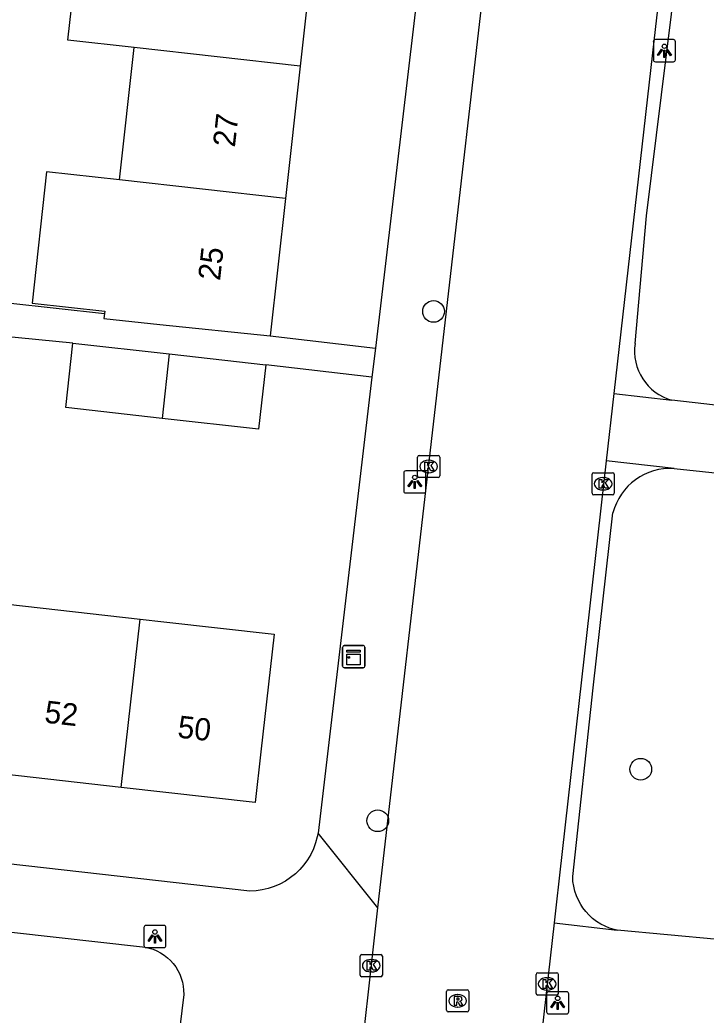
# Model space of a CAD drawing. Extents: x 161928 to 163055, y 386475 to 387428.
# Drawn here: x 162541.07 to 162571.99, y 387245.16 to 387289.99 of the extents above; entities that cross this region are included whole.
import ezdxf

# ---------------------------------------------------------------- set-up
doc = ezdxf.new("R2010")
doc.units = 0
for name, color, linetype in [('IMGEO_Boom', 7, 'Continuous'), ('IMGEO_Kast', 7, 'Continuous'), ('IMGEO_Kolk', 7, 'Continuous'), ('IMGEO_Lichtpunt', 7, 'Continuous'), ('IMGEO_Muur', 7, 'Continuous'), ('IMGEO_Pand', 7, 'Continuous'), ('IMGEO_Pand_nummerreeks', 7, 'Continuous'), ('IMGEO_Rijbaan_lokaal_gesloten', 7, 'Continuous'), ('IMGEO_Rioolput', 7, 'Continuous'), ('IMGEO_Voetpad_open', 7, 'Continuous')]:
    doc.layers.add(name, color=color, linetype=linetype)

msp = doc.modelspace()

# ---------------------------------------------------------------- linework, layer by layer
at = {"layer": 'IMGEO_Boom'}
for centre in [(162559.712, 387276.86), (162569.046, 387256.235), (162557.196, 387253.917)]:
    msp.add_circle(centre, 0.489, dxfattribs=at)
at = {"layer": 'IMGEO_Kast'}
for p, q in [((162555.688, 387261.81), (162556.529, 387261.81)), ((162556.529, 387261.81), (162555.688, 387261.81)), ((162555.613, 387260.885), (162555.613, 387261.726)), ((162555.613, 387261.726), (162555.613, 387260.885)), ((162556.613, 387261.735), (162556.613, 387260.894)), ((162556.613, 387260.894), (162556.613, 387261.735)), ((162556.538, 387260.81), (162555.697, 387260.81)), ((162555.697, 387260.81), (162556.538, 387260.81))]:
    msp.add_line(p, q, dxfattribs=at)
for points in [[(162555.808, 387261.6), (162556.408, 387261.6), (162556.408, 387261.515), (162555.808, 387261.515), (162555.808, 387261.6)], [(162555.808, 387261.425), (162556.408, 387261.425), (162556.408, 387260.936), (162555.808, 387260.936), (162555.808, 387261.425)]]:
    msp.add_lwpolyline(points, dxfattribs=at)
msp.add_circle((162555.892, 387261.274), 0.0377, dxfattribs=at)
for centre, start, end in [((162555.691, 387261.732), 92.4484, 184.2845), ((162555.691, 387261.732), 92.4484, 184.2845), ((162556.535, 387261.732), 2.4484, 94.2845), ((162556.535, 387261.732), 2.4484, 94.2845), ((162555.691, 387260.888), 182.4484, 274.2845), ((162555.691, 387260.888), 182.4484, 274.2845), ((162556.535, 387260.888), 272.4484, 4.2845), ((162556.535, 387260.888), 272.4484, 4.2845)]:
    msp.add_arc(centre, 0.0779, start, end, dxfattribs=at)
at = {"layer": 'IMGEO_Kolk'}
for p, q in [((162558.992, 387269.449), (162558.992, 387270.301)), ((162559.067, 387270.375), (162559.919, 387270.375)), ((162559.993, 387270.301), (162559.993, 387269.449)), ((162559.48, 387270.155), (162559.505, 387270.155)), ((162559.503, 387269.595), (162559.478, 387269.595)), ((162566.853, 387268.67), (162566.853, 387269.522)), ((162566.928, 387269.596), (162567.78, 387269.596)), ((162567.854, 387269.522), (162567.854, 387268.67)), ((162559.919, 387269.375), (162559.067, 387269.375)), ((162567.341, 387269.376), (162567.366, 387269.376)), ((162567.78, 387268.596), (162566.928, 387268.596)), ((162567.364, 387268.816), (162567.339, 387268.816)), ((162556.479, 387247.887), (162557.331, 387247.887)), ((162556.404, 387246.961), (162556.404, 387247.813)), ((162556.892, 387247.667), (162556.917, 387247.667)), ((162557.405, 387247.813), (162557.405, 387246.961)), ((162556.915, 387247.107), (162556.89, 387247.107)), ((162564.333, 387246.14), (162564.333, 387246.992)), ((162564.408, 387247.066), (162565.26, 387247.066)), ((162565.334, 387246.992), (162565.334, 387246.14)), ((162557.331, 387246.887), (162556.479, 387246.887)), ((162564.821, 387246.846), (162564.846, 387246.846)), ((162564.844, 387246.286), (162564.819, 387246.286)), ((162565.26, 387246.066), (162564.408, 387246.066))]:
    msp.add_line(p, q, dxfattribs=at)
for points in [[(162558.992, 387269.449), (162558.992, 387270.301)], [(162559.067, 387270.375), (162559.919, 387270.375)], [(162559.993, 387270.301), (162559.993, 387269.449)], [(162559.313, 387270.075), (162559.436, 387270.075), (162559.436, 387269.924), (162559.566, 387270.075), (162559.73, 387270.075), (162559.584, 387269.924), (162559.737, 387269.675), (162559.585, 387269.675), (162559.5, 387269.839), (162559.436, 387269.772), (162559.436, 387269.675), (162559.313, 387269.675), (162559.313, 387270.075)], [(162566.853, 387268.67), (162566.853, 387269.522)], [(162566.928, 387269.596), (162567.78, 387269.596)], [(162567.854, 387269.522), (162567.854, 387268.67)], [(162559.919, 387269.375), (162559.067, 387269.375)], [(162567.174, 387269.296), (162567.297, 387269.296), (162567.297, 387269.145), (162567.427, 387269.296), (162567.591, 387269.296), (162567.445, 387269.145), (162567.598, 387268.896), (162567.446, 387268.896), (162567.361, 387269.06), (162567.297, 387268.993), (162567.297, 387268.896), (162567.174, 387268.896), (162567.174, 387269.296)], [(162567.78, 387268.596), (162566.928, 387268.596)], [(162556.479, 387247.887), (162557.331, 387247.887)], [(162556.404, 387246.961), (162556.404, 387247.813)], [(162556.725, 387247.587), (162556.848, 387247.587), (162556.848, 387247.436), (162556.978, 387247.587), (162557.142, 387247.587), (162556.996, 387247.436), (162557.149, 387247.187), (162556.997, 387247.187), (162556.912, 387247.351), (162556.848, 387247.284), (162556.848, 387247.187), (162556.725, 387247.187), (162556.725, 387247.587)], [(162557.405, 387247.813), (162557.405, 387246.961)], [(162564.333, 387246.14), (162564.333, 387246.992)], [(162564.408, 387247.066), (162565.26, 387247.066)], [(162565.334, 387246.992), (162565.334, 387246.14)], [(162557.331, 387246.887), (162556.479, 387246.887)], [(162564.654, 387246.766), (162564.777, 387246.766), (162564.777, 387246.615), (162564.907, 387246.766), (162565.071, 387246.766), (162564.925, 387246.615), (162565.078, 387246.366), (162564.926, 387246.366), (162564.841, 387246.53), (162564.777, 387246.463), (162564.777, 387246.366), (162564.654, 387246.366), (162564.654, 387246.766)], [(162565.26, 387246.066), (162564.408, 387246.066)]]:
    msp.add_lwpolyline(points, dxfattribs=at)
for centre, start, end in [((162559.069, 387270.299), 91.552, 178.448), ((162559.069, 387270.299), 91.552, 178.448), ((162559.917, 387270.299), 1.552, 88.448), ((162559.917, 387270.299), 1.552, 88.448), ((162559.069, 387269.451), 181.552, 268.448), ((162559.069, 387269.451), 181.552, 268.448), ((162559.917, 387269.451), 271.552, 358.448), ((162559.917, 387269.451), 271.552, 358.448), ((162566.93, 387269.52), 91.552, 178.448), ((162566.93, 387269.52), 91.552, 178.448), ((162567.778, 387269.52), 1.552, 88.448), ((162567.778, 387269.52), 1.552, 88.448), ((162566.93, 387268.672), 181.552, 268.448), ((162566.93, 387268.672), 181.552, 268.448), ((162567.778, 387268.672), 271.552, 358.448), ((162567.778, 387268.672), 271.552, 358.448), ((162556.481, 387247.811), 91.552, 178.448), ((162556.481, 387247.811), 91.552, 178.448), ((162557.329, 387247.811), 1.552, 88.448), ((162557.329, 387247.811), 1.552, 88.448), ((162564.41, 387246.99), 91.552, 178.448), ((162564.41, 387246.99), 91.552, 178.448), ((162565.258, 387246.99), 1.552, 88.448), ((162565.258, 387246.99), 1.552, 88.448), ((162556.481, 387246.963), 181.552, 268.448), ((162556.481, 387246.963), 181.552, 268.448), ((162557.329, 387246.963), 271.552, 358.448), ((162557.329, 387246.963), 271.552, 358.448), ((162564.41, 387246.142), 181.552, 268.448), ((162564.41, 387246.142), 181.552, 268.448), ((162565.258, 387246.142), 271.552, 358.448), ((162565.258, 387246.142), 271.552, 358.448)]:
    msp.add_arc(centre, 0.0765, start, end, dxfattribs=at)
for centre, major_axis, ratio, start_param, end_param in [((162559.479, 387269.875), (-0.387, 0.002), 0.722429, 4.712389, 7.853982), ((162559.504, 387269.875), (-0.39, 0.002), 0.717154, 1.570796, 4.712389), ((162567.34, 387269.096), (-0.387, 0.002), 0.722429, 4.712389, 7.853982), ((162567.365, 387269.096), (-0.39, 0.002), 0.717154, 1.570796, 4.712389), ((162556.891, 387247.387), (-0.387, 0.002), 0.722429, 4.712389, 7.853982), ((162556.916, 387247.387), (-0.39, 0.002), 0.717154, 1.570796, 4.712389), ((162564.82, 387246.566), (-0.387, 0.002), 0.722429, 4.712389, 7.853982), ((162564.845, 387246.566), (-0.39, 0.002), 0.717154, 1.570796, 4.712389)]:
    msp.add_ellipse(centre, major_axis=major_axis, ratio=ratio, start_param=start_param, end_param=end_param, dxfattribs=at)
at = {"layer": 'IMGEO_Lichtpunt'}
for p, q in [((162569.615, 387289.008), (162569.615, 387288.201)), ((162569.615, 387289.008), (162569.615, 387288.201)), ((162570.517, 387289.103), (162569.709, 387289.103)), ((162570.517, 387289.103), (162569.709, 387289.103)), ((162570.611, 387288.201), (162570.611, 387289.008)), ((162570.611, 387288.201), (162570.611, 387289.008)), ((162569.709, 387288.107), (162570.517, 387288.107)), ((162569.709, 387288.107), (162570.517, 387288.107)), ((162558.368, 387269.584), (162558.368, 387268.777)), ((162558.368, 387269.584), (162558.368, 387268.777)), ((162559.27, 387269.679), (162558.462, 387269.679)), ((162559.27, 387269.679), (162558.462, 387269.679)), ((162559.364, 387268.777), (162559.364, 387269.584)), ((162559.364, 387268.777), (162559.364, 387269.584)), ((162558.462, 387268.683), (162559.27, 387268.683)), ((162558.462, 387268.683), (162559.27, 387268.683)), ((162546.659, 387249.107), (162546.659, 387248.3)), ((162546.659, 387249.107), (162546.659, 387248.3)), ((162547.561, 387249.202), (162546.753, 387249.202)), ((162547.561, 387249.202), (162546.753, 387249.202)), ((162547.655, 387248.3), (162547.655, 387249.107)), ((162547.655, 387248.3), (162547.655, 387249.107)), ((162546.753, 387248.206), (162547.561, 387248.206)), ((162546.753, 387248.206), (162547.561, 387248.206)), ((162564.804, 387246.119), (162564.804, 387245.312)), ((162564.804, 387246.119), (162564.804, 387245.312)), ((162565.706, 387246.214), (162564.898, 387246.214)), ((162565.706, 387246.214), (162564.898, 387246.214)), ((162565.8, 387245.312), (162565.8, 387246.119)), ((162565.8, 387245.312), (162565.8, 387246.119)), ((162564.898, 387245.218), (162565.706, 387245.218)), ((162564.898, 387245.218), (162565.706, 387245.218))]:
    msp.add_line(p, q, dxfattribs=at)
for points in [[(162569.989, 387288.672), (162570.028, 387288.644), (162569.84, 387288.382), (162569.802, 387288.409), (162569.989, 387288.672)], [(162570.201, 387288.644), (162570.239, 387288.671), (162570.426, 387288.409), (162570.387, 387288.381), (162570.201, 387288.644)], [(162570.091, 387288.624), (162570.138, 387288.624), (162570.138, 387288.302), (162570.091, 387288.302), (162570.091, 387288.624)], [(162558.742, 387269.248), (162558.781, 387269.22), (162558.593, 387268.958), (162558.555, 387268.985), (162558.742, 387269.248)], [(162558.844, 387269.2), (162558.891, 387269.2), (162558.891, 387268.878), (162558.844, 387268.878), (162558.844, 387269.2)], [(162558.954, 387269.22), (162558.992, 387269.247), (162559.179, 387268.985), (162559.14, 387268.957), (162558.954, 387269.22)], [(162547.033, 387248.771), (162547.072, 387248.743), (162546.884, 387248.481), (162546.846, 387248.508), (162547.033, 387248.771)], [(162547.245, 387248.743), (162547.283, 387248.77), (162547.47, 387248.508), (162547.431, 387248.48), (162547.245, 387248.743)], [(162547.135, 387248.723), (162547.182, 387248.723), (162547.182, 387248.401), (162547.135, 387248.401), (162547.135, 387248.723)], [(162565.178, 387245.783), (162565.217, 387245.755), (162565.029, 387245.493), (162564.991, 387245.52), (162565.178, 387245.783)], [(162565.28, 387245.735), (162565.327, 387245.735), (162565.327, 387245.413), (162565.28, 387245.413), (162565.28, 387245.735)], [(162565.39, 387245.755), (162565.428, 387245.782), (162565.615, 387245.52), (162565.576, 387245.492), (162565.39, 387245.755)]]:
    msp.add_lwpolyline(points, dxfattribs=at)
for centre in [(162570.114, 387288.806), (162558.867, 387269.382), (162547.158, 387248.905), (162565.303, 387245.917)]:
    msp.add_circle(centre, 0.0994, dxfattribs=at)
for centre, start, end in [((162569.709, 387289.008), 90, 180), ((162569.709, 387289.008), 90, 180), ((162570.517, 387289.008), 0, 90), ((162570.517, 387289.008), 0, 90), ((162569.709, 387288.201), 180, 270), ((162569.709, 387288.201), 180, 270), ((162570.517, 387288.201), 270, 0), ((162570.517, 387288.201), 270, 360), ((162558.462, 387269.584), 90, 180), ((162558.462, 387269.584), 90, 180), ((162559.27, 387269.584), 0, 90), ((162559.27, 387269.584), 0, 90), ((162558.462, 387268.777), 180, 270), ((162558.462, 387268.777), 180, 270), ((162559.27, 387268.777), 270, 0), ((162559.27, 387268.777), 270, 360), ((162546.753, 387249.107), 90, 180), ((162546.753, 387249.107), 90, 180), ((162547.561, 387249.107), 0, 90), ((162547.561, 387249.107), 0, 90), ((162546.753, 387248.3), 180, 270), ((162546.753, 387248.3), 180, 270), ((162547.561, 387248.3), 270, 0), ((162547.561, 387248.3), 270, 360), ((162564.898, 387246.119), 90, 180), ((162564.898, 387246.119), 90, 180), ((162565.706, 387246.119), 0, 90), ((162565.706, 387246.119), 0, 90), ((162564.898, 387245.312), 180, 270), ((162564.898, 387245.312), 180, 270), ((162565.706, 387245.312), 270, 0), ((162565.706, 387245.312), 270, 360)]:
    msp.add_arc(centre, 0.0946, start, end, dxfattribs=at)
at = {"layer": 'IMGEO_Muur'}
msp.add_lwpolyline([(162556.935, 387273.893), (162554.9, 387256.673)], dxfattribs=at)
at = {"layer": 'IMGEO_Pand'}
for points in [[(162546.221, 387288.746), (162543.239, 387289.078), (162543.906, 387295.061), (162546.885, 387294.709)], [(162554.37, 387293.875), (162553.705, 387287.912)], [(162545.557, 387282.783), (162546.221, 387288.746)], [(162553.705, 387287.912), (162546.221, 387288.746)], [(162553.705, 387287.912), (162553.041, 387281.949)], [(162545.557, 387282.783), (162542.28, 387283.148), (162541.621, 387277.238), (162544.898, 387276.873), (162544.886, 387276.762)], [(162553.041, 387281.949), (162545.557, 387282.783)], [(162553.041, 387281.949), (162552.352, 387275.761)], [(162544.886, 387276.762), (162544.861, 387276.537), (162547.379, 387276.276), (162552.352, 387275.761)], [(162547.478, 387272.044), (162543.139, 387272.53), (162543.464, 387275.432)], [(162543.464, 387275.432), (162547.803, 387274.946)], [(162547.803, 387274.946), (162547.478, 387272.044)], [(162547.803, 387274.946), (162552.153, 387274.458)], [(162552.153, 387274.458), (162551.828, 387271.556), (162547.478, 387272.044)], [(162540.527, 387263.674), (162546.489, 387263.004)], [(162546.489, 387263.004), (162547.562, 387262.884), (162552.53, 387262.326), (162551.935, 387257.023), (162551.678, 387254.735), (162545.636, 387255.414)], [(162545.636, 387255.414), (162546.489, 387263.004)], [(162545.636, 387255.414), (162539.674, 387256.084)]]:
    msp.add_lwpolyline(points, dxfattribs=at)
at = {"layer": 'IMGEO_Rijbaan_lokaal_gesloten'}
for points in [[(162557.202, 387250), (162562.514, 387296.203), (162564.731, 387314.451), (162568.497, 387349.148), (162568.874, 387352.558), (162569.069, 387354.612)], [(162575.142, 387335.865), (162574.205, 387327.087), (162571.026, 387301.117), (162569.577, 387288.505), (162567.84, 387273.164)], [(162567.84, 387273.164), (162567.496, 387270.127)], [(162567.496, 387270.127), (162565.384, 387251.472), (162565.217, 387250), (162565.141, 387249.322)], [(162556.224, 387241.223), (162557.202, 387250)], [(162565.141, 387249.322), (162564.129, 387240.295)]]:
    msp.add_lwpolyline(points, dxfattribs=at)
at = {"layer": 'IMGEO_Rioolput'}
for p, q in [((162560.298, 387245.378), (162560.298, 387246.23)), ((162560.373, 387246.304), (162561.225, 387246.304)), ((162560.786, 387246.084), (162560.811, 387246.084)), ((162561.299, 387246.23), (162561.299, 387245.378)), ((162561.225, 387245.304), (162560.373, 387245.304)), ((162560.809, 387245.524), (162560.784, 387245.524))]:
    msp.add_line(p, q, dxfattribs=at)
for points in [[(162560.298, 387245.378), (162560.298, 387246.23)], [(162560.373, 387246.304), (162561.225, 387246.304)], [(162561.299, 387246.23), (162561.299, 387245.378)], [(162560.887, 387246.002), (162560.635, 387246.004), (162560.635, 387245.604)], [(162560.635, 387245.604), (162560.759, 387245.604), (162560.759, 387245.766), (162560.77, 387245.766)], [(162560.813, 387245.923), (162560.759, 387245.923), (162560.759, 387245.842)], [(162560.759, 387245.842), (162560.811, 387245.842)], [(162560.817, 387245.737), (162560.888, 387245.604), (162561.028, 387245.604), (162560.963, 387245.73)], [(162561.225, 387245.304), (162560.373, 387245.304)]]:
    msp.add_lwpolyline(points, dxfattribs=at)
for centre, radius, start, end in [((162560.375, 387246.228), 0.0765, 91.552, 178.448), ((162560.375, 387246.228), 0.0765, 91.552, 178.448), ((162561.223, 387246.228), 0.0765, 1.552, 88.448), ((162561.223, 387246.228), 0.0765, 1.552, 88.448), ((162560.769, 387245.713), 0.0533, 26.0293, 88.6989), ((162560.795, 387246.031), 0.19, 274.7715, 282.9687), ((162560.819, 387245.827), 0.0964, 77.0061, 93.1865), ((162560.833, 387245.884), 0.0378, 276.6634, 79.6772), ((162560.886, 387245.892), 0.109, 350.3612, 89.416), ((162560.884, 387245.892), 0.112, 277.5842, 350.9817), ((162560.868, 387245.677), 0.108, 29.5134, 73.7905), ((162560.375, 387245.38), 0.0765, 181.552, 268.448), ((162560.375, 387245.38), 0.0765, 181.552, 268.448), ((162561.223, 387245.38), 0.0765, 271.552, 358.448), ((162561.223, 387245.38), 0.0765, 271.552, 358.448)]:
    msp.add_arc(centre, radius, start, end, dxfattribs=at)
for centre, major_axis, ratio, start_param, end_param in [((162560.785, 387245.804), (-0.387, 0.002), 0.722429, 4.712389, 7.853982), ((162560.81, 387245.804), (-0.39, 0.002), 0.717154, 1.570796, 4.712389)]:
    msp.add_ellipse(centre, major_axis=major_axis, ratio=ratio, start_param=start_param, end_param=end_param, dxfattribs=at)
at = {"layer": 'IMGEO_Voetpad_open'}
for points in [[(162551.558, 387336.676), (162538.125, 387338.165), (162537.871, 387338.193), (162537.092, 387331.203), (162533.897, 387302.529), (162533.747, 387301.184), (162531.985, 387285.369), (162531.641, 387282.283), (162531.196, 387278.288), (162540.529, 387277.248), (162544.886, 387276.762)], [(162564.049, 387335.299), (162562.412, 387320.243), (162557.09, 387275.201)], [(162568.791, 387275.417), (162569.313, 387281.171), (162571.775, 387301.046), (162571.78, 387301.081), (162571.814, 387301.26), (162571.863, 387301.434), (162571.928, 387301.604), (162572.008, 387301.767), (162572.102, 387301.922), (162572.21, 387302.068), (162572.33, 387302.204), (162572.462, 387302.329), (162572.604, 387302.442), (162572.757, 387302.541), (162572.917, 387302.626), (162573.084, 387302.697), (162573.257, 387302.752), (162573.434, 387302.792), (162573.614, 387302.816), (162573.796, 387302.824), (162573.977, 387302.815), (162576.924, 387302.544)], [(162543.464, 387275.432), (162540.249, 387275.751)], [(162552.352, 387275.761), (162557.09, 387275.201)], [(162557.09, 387275.201), (162556.935, 387273.893)], [(162556.935, 387273.893), (162552.153, 387274.458)], [(162556.935, 387273.893), (162554.9, 387256.673), (162554.507, 387253.35)], [(162567.84, 387273.164), (162570.451, 387272.862)], [(162574.243, 387272.423), (162570.451, 387272.862)], [(162570.55, 387269.788), (162567.496, 387270.127)], [(162570.55, 387269.788), (162575.371, 387269.279)], [(162567.981, 387248.99), (162567.855, 387249.018), (162567.644, 387249.082), (162567.439, 387249.164), (162567.243, 387249.264), (162567.057, 387249.381), (162566.881, 387249.514), (162566.719, 387249.663), (162566.57, 387249.825), (162566.436, 387250), (162566.345, 387250.138), (162566.238, 387250.332), (162566.149, 387250.536), (162566.078, 387250.746), (162566.026, 387250.962), (162565.994, 387251.182), (162565.981, 387251.404), (162566.899, 387259.898), (162567.79, 387267.785)], [(162554.507, 387253.35), (162554.474, 387253.186), (162554.4, 387252.916), (162554.302, 387252.654), (162554.18, 387252.401), (162554.037, 387252.16), (162553.873, 387251.933), (162553.689, 387251.722), (162553.487, 387251.528), (162553.268, 387251.353), (162553.035, 387251.198), (162552.789, 387251.064), (162552.531, 387250.953), (162552.265, 387250.865), (162551.992, 387250.802), (162551.715, 387250.763), (162551.435, 387250.749), (162511.85, 387255.216)], [(162557.202, 387250), (162554.507, 387253.35)], [(162522.05, 387250.98), (162522.176, 387250.978), (162522.301, 387250.964), (162530.888, 387250), (162546.601, 387248.236), (162546.714, 387248.22), (162546.897, 387248.18), (162547.076, 387248.124), (162547.249, 387248.052), (162547.415, 387247.965), (162547.572, 387247.863), (162547.72, 387247.748), (162547.857, 387247.62), (162547.982, 387247.48), (162548.094, 387247.33), (162548.192, 387247.171), (162548.275, 387247.003), (162548.343, 387246.828), (162548.395, 387246.648), (162548.431, 387246.465), (162548.45, 387246.278), (162548.453, 387246.091), (162548.186, 387243.883)], [(162565.141, 387249.322), (162567.981, 387248.99)], [(162572.52, 387248.561), (162567.981, 387248.99)]]:
    msp.add_lwpolyline(points, dxfattribs=at)
for centre, radius, start, end in [((162571.063, 387275.076), 2.298, 171.4765, 254.5475), ((162570.401, 387267.09), 2.702, 86.8422, 165.0965)]:
    msp.add_arc(centre, radius, start, end, dxfattribs=at)

# ---------------------------------------------------------------- texts
at = {"layer": 'IMGEO_Pand_nummerreeks'}
for s, rotation, p in [('27', 83.6445, (162550.76, 387284.231)), ('25', 83.6461, (162550.091, 387278.222)), ('52', 353.59, (162542.152, 387258.341)), ('50', 353.59, (162548.147, 387257.667))]:
    msp.add_text(s, height=1, rotation=rotation, dxfattribs=at).set_placement(p)

doc.saveas('drawing.dxf')
